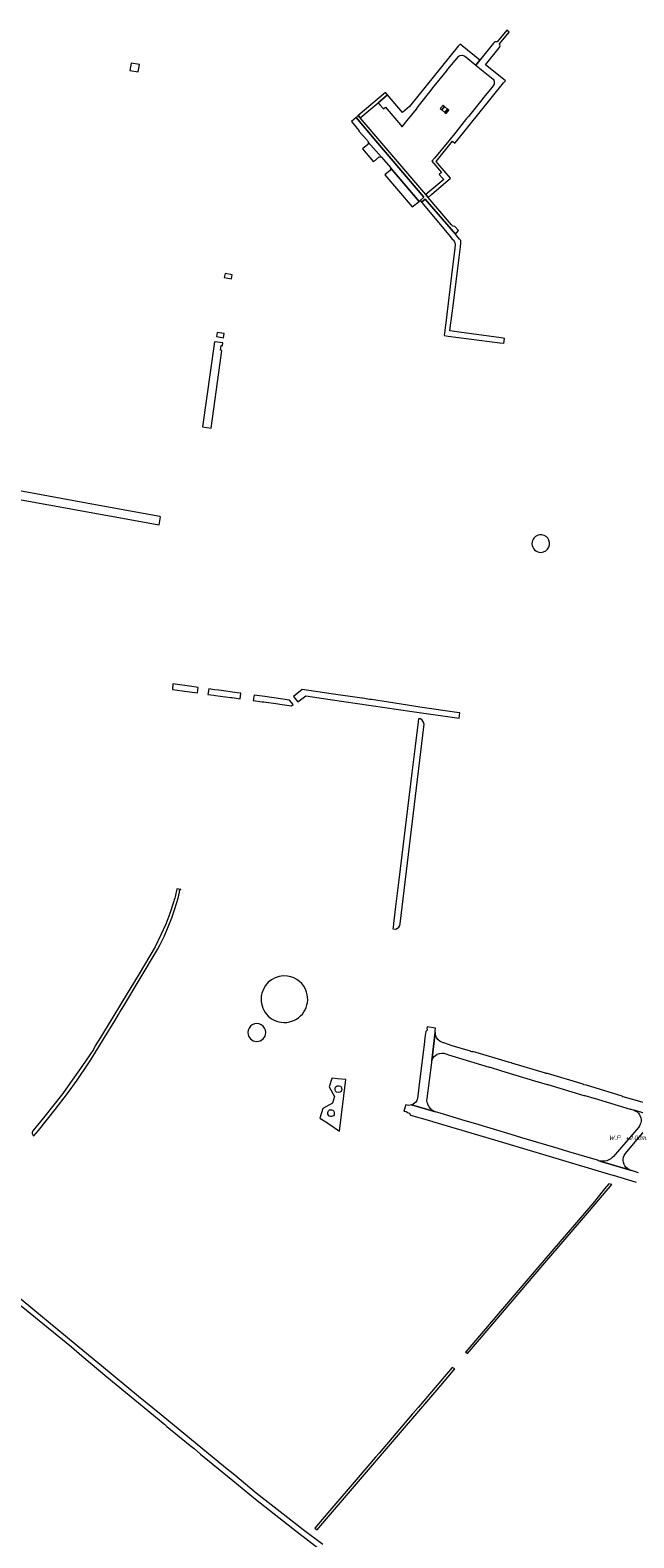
# Model space of a CAD drawing. Extents: x 148869 to 161638, y 453607 to 469810.
# Tile 611 of 656: x 154618 to 154954, y 466221 to 467062. Entities that reach past the tile are written whole.
import ezdxf

# ---------------------------------------------------------------- set-up
doc = ezdxf.new("R2010")
doc.units = 0
for name, color, linetype, lineweight in [('B-OI-RI-T35', 3, 'CONTINUOUS', 35), ('B-RO-VH-VERHARDING_ASFALT-GV', 251, 'CONTINUOUS', 18), ('B-RO-VH-VERHARDING_HALFVERHARDING-GV', 251, 'CONTINUOUS', 18), ('B-RO-VH-VERHARDING_HALFVERHARDING_GRIND-GV', 251, 'CONTINUOUS', 18), ('B-RO-VH-VERHARDING_SIERBESTRATING-GV', 251, 'CONTINUOUS', 18), ('B-RO-VH-VERHARDING_STRAATBAKSTEEN-GV', 251, 'CONTINUOUS', 18), ('B-RO-VH-VERHARDING_TEGEL_RUBBER-GV', 251, 'CONTINUOUS', 18)]:
    doc.layers.add(name, color=color, linetype=linetype, lineweight=lineweight)
doc.styles.add('NLCS-ISO-M750-T35_CURSIEF', font='NLCS-ISO.ttf', dxfattribs={"oblique": 15, "height": 2.625})

msp = doc.modelspace()

# ---------------------------------------------------------------- linework, layer by layer
at = {"layer": 'B-RO-VH-VERHARDING_ASFALT-GV', "flags": 128}
for points in [[(154847.94, 467019.79), (154846.38, 467017.95), (154847.23, 467017.32), (154848.75, 467019.03)], [(154850.43, 467017.59), (154848.75, 467019.03), (154847.23, 467017.32), (154848.99, 467015.8)], [(154848.99, 467015.8), (154849.64, 467015.19), (154851.14, 467017.02), (154850.43, 467017.59)], [(154852.41, 466899.4), (154852.64, 466901.12), (154853.79, 466909.48), (154857, 466934.89), (154857.71, 466940.89), (154857.91, 466942.95), (154857.93, 466943.67), (154857.83, 466944.34), (154857.06, 466945.1), (154854.78, 466947.85), (154837.98, 466967.54), (154835.96, 466965.69), (154851.22, 466947.66), (154851.22, 466947.64), (154852.97, 466945.21), (154853.61, 466944.81), (154854.19, 466943.98), (154854.54, 466943.18), (154854.65, 466942.1), (154854.49, 466940.19), (154852.7, 466925.04), (154849.83, 466901.58), (154849.64, 466900.03), (154848.95, 466894.34), (154848.86, 466893.62), (154848.78, 466892.95), (154848.58, 466891.36), (154850.82, 466891.07), (154879.62, 466887.33), (154881.58, 466887.09), (154881.9, 466887.05), (154882.25, 466889.85), (154880.4, 466890.08), (154856.84, 466893.3), (154851.67, 466894.01), (154852.32, 466898.78)], [(154707.82, 466695.72), (154697.26, 466697.16), (154697.05, 466694.1), (154702.73, 466693.33), (154703.72, 466693.19), (154710.98, 466692.2), (154711.4, 466695.22), (154710.37, 466695.37)], [(154723.02, 466693.64), (154720.46, 466693.99), (154717.3, 466694.42), (154716.89, 466691.39), (154720.14, 466690.95), (154721.13, 466690.81), (154729.39, 466689.69), (154730.38, 466689.55), (154734.79, 466688.95), (154735.2, 466691.97), (154733.16, 466692.25)], [(154766.98, 466687.16), (154771.39, 466690.59), (154785.03, 466688.57), (154830.65, 466681.82), (154856.87, 466678.07), (154856.98, 466678.05), (154857.33, 466681.03), (154856.98, 466681.07), (154835.07, 466684.21), (154831.62, 466684.71), (154821.1, 466686.45), (154817.57, 466687.06), (154808.04, 466688.44), (154806.95, 466688.6), (154804.12, 466689.01), (154803.03, 466689.17), (154802.58, 466689.24), (154785.5, 466691.74), (154769.4, 466694.1), (154764.53, 466690.17), (154766.73, 466687.47)], [(154764.42, 466685.74), (154762.43, 466688.23), (154748.58, 466690.14), (154742.59, 466690.96), (154742.18, 466687.94), (154747.05, 466687.28), (154748.04, 466687.14), (154756.06, 466686.04), (154757.02, 466685.91), (154763.52, 466685.03)], [(154933.73, 466410.32), (154932.6, 466408.86), (154906.34, 466378.4), (154877.65, 466344.9), (154876.89, 466343.97), (154860.58, 466324.85), (154860.48, 466324.74), (154861.56, 466323.84), (154868.33, 466331.69), (154903.58, 466373.13), (154929.62, 466403.39), (154941.99, 466418.04), (154940.31, 466418.5), (154937.97, 466415.77)], [(154812.39, 466268.36), (154810.27, 466266.11), (154800.61, 466254.72), (154784.84, 466236.35), (154780.62, 466231.39), (154776.5, 466226.54), (154777.74, 466225.56), (154782.93, 466231.68), (154801.96, 466253.86), (154810.8, 466264.21), (154846.78, 466306), (154854.46, 466315.36), (154853.04, 466316.04), (154833.99, 466293.72), (154831.32, 466290.67), (154830.96, 466290.22)]]:
    msp.add_lwpolyline(points, close=True, dxfattribs=at)
for points in [[(154835.27, 466677.7), (154834.29, 466677.82), (154834.1, 466676.26), (154833.85, 466674.23), (154833.85, 466674.18), (154833.72, 466673.14), (154832.41, 466662.44), (154830.59, 466647.55), (154823.31, 466587.99), (154821.49, 466573.1), (154820.33, 466563.56)], [(154824.02, 466563.43), (154837.18, 466673.32)], [(154820.33, 466563.56), (154820.07, 466561.47), (154819.98, 466560.7), (154821.63, 466560.5)], [(154839.39, 466463.04), (154839.17, 466463.75), (154838.93, 466464.93), (154838.99, 466466), (154841.59, 466486.07), (154841.72, 466487.12), (154843.55, 466503.11), (154843.61, 466503.84), (154843.71, 466505.33), (154839.03, 466505.93), (154838.92, 466505.06), (154839.17, 466504.77), (154839.1, 466504.18), (154838.25, 466503.5), (154837.83, 466500), (154837.33, 466495.93), (154836.84, 466491.96), (154836.26, 466487.2), (154834.65, 466474.12), (154834.03, 466469.09), (154833.65, 466466.22)], [(154963.57, 466462.72), (154948.39, 466467.05), (154948.39, 466467.04), (154948.11, 466467.07), (154947.88, 466467.21), (154947.8, 466467.35), (154947.79, 466467.36), (154927.87, 466473.43), (154927.86, 466473.43), (154926.36, 466473.74), (154926.09, 466473.98), (154926.05, 466474.02), (154906.09, 466479.95), (154905.6, 466479.99), (154905.24, 466480.09), (154905.05, 466480.23), (154886.22, 466485.85), (154886.02, 466485.86), (154885.99, 466485.86), (154885.13, 466486.06), (154884.49, 466486.38), (154864.6, 466492.21), (154864.43, 466492.09), (154864.05, 466492.02), (154863.48, 466492.19), (154863.29, 466492.51), (154863.28, 466492.52), (154852.93, 466495.47), (154848.35, 466497.11), (154848.18, 466497.04), (154847.58, 466497.2), (154846.24, 466497.89), (154845.1, 466498.9), (154844.36, 466500), (154844.06, 466500.45), (154843.66, 466501.8), (154843.55, 466503.11), (154841.72, 466487.12), (154842.1, 466488.18), (154842.74, 466489.22), (154843.02, 466489.5), (154843.64, 466490.1), (154844.66, 466490.78), (154846.02, 466491.22), (154847.31, 466491.39), (154848.28, 466491.26), (154850.12, 466490.77), (154850.97, 466490.5), (154854.71, 466489.3), (154873.58, 466483.48), (154873.72, 466483.52), (154874.13, 466483.46), (154880.01, 466481.76), (154880.53, 466481.48), (154880.55, 466481.47), (154900.68, 466475.44), (154900.98, 466475.45), (154905.92, 466473.96), (154906.18, 466473.84), (154906.25, 466473.79), (154906.25, 466473.78), (154926.48, 466467.81), (154926.58, 466467.82), (154927.03, 466467.74), (154931.92, 466466.32), (154932.11, 466466.23), (154932.18, 466466.2), (154952.2, 466460.05), (154952.61, 466460.03), (154954.52, 466459.53)], [(154827.16, 466462.58), (154826.1, 466459.08), (154826.56, 466458.98), (154827.29, 466458.73), (154828.18, 466458.32), (154828.96, 466457.81), (154829.63, 466457.14), (154829.77, 466456.85), (154840.31, 466453.71), (154840.66, 466453.67), (154841.75, 466453.41), (154842.12, 466453.18), (154881.72, 466441.49), (154939.91, 466424), (154942.51, 466423.23), (154942.52, 466423.24), (154942.78, 466423.25), (154955.55, 466419.42)], [(154830.43, 466462.48), (154843.77, 466458.54), (154842.56, 466459.06), (154841.69, 466459.51), (154840.89, 466460.4), (154840.15, 466461.4), (154839.51, 466462.68), (154839.39, 466463.04)], [(154933.99, 466431.62), (154918, 466436.36), (154912.19, 466438.1), (154891.79, 466444.2), (154885.95, 466445.95), (154866.14, 466451.86), (154860.3, 466453.6), (154846.25, 466457.83), (154843.77, 466458.54), (154830.43, 466462.48)], [(154935.34, 466431.22), (154953.02, 466425.84), (154951.75, 466426.36), (154950.68, 466426.95), (154949.92, 466427.62), (154949.24, 466428.44), (154948.82, 466429.36), (154948.44, 466430.48), (154948.29, 466431.27), (154948.36, 466432.2), (154948.55, 466433.3), (154948.92, 466434.37), (154949.55, 466435.42), (154955.09, 466441.98), (154964.73, 466453.22), (154965.3, 466453.78), (154965.98, 466454.2), (154966.83, 466454.57), (154967.59, 466454.79), (154968.52, 466454.91), (154969.39, 466454.92), (154970.35, 466454.78), (154965.51, 466456.23), (154954.52, 466459.52)], [(154954.52, 466459.52), (154955.36, 466459.09), (154956.16, 466458.55), (154956.85, 466457.83), (154957.44, 466457.02), (154957.71, 466456.55), (154958.14, 466455.27), (154958.14, 466455.21), (154958.28, 466454.24), (154958.28, 466453.27), (154958.11, 466452.41), (154957.84, 466451.69), (154957.43, 466450.85), (154956.87, 466449.91), (154942.67, 466433.53)], [(154956.9, 466424.68), (154953.02, 466425.84), (154935.34, 466431.22)], [(154780.86, 466217.4), (154770.01, 466225.56), (154757.07, 466235.54), (154743.81, 466246.11), (154731.8, 466256.03), (154726.68, 466260.25), (154690.78, 466289.75), (154678.24, 466299.98), (154657.54, 466317.08), (154648.3, 466324.68), (154604.13, 466361.03)], [(154612.72, 466350.44), (154640.74, 466327.61), (154646.58, 466322.66), (154660.52, 466310.85), (154681.24, 466293.86), (154689.7, 466286.84), (154690.9, 466285.84), (154692.58, 466284.45), (154694.05, 466283.2), (154705.97, 466273.39), (154707.66, 466272.04), (154709.11, 466270.85), (154712.8, 466267.81), (154724.79, 466257.97), (154730.8, 466253.04), (154743.31, 466242.74), (154766.72, 466224.32), (154792.45, 466204.55)]]:
    msp.add_lwpolyline(points, dxfattribs=at)
at = {"layer": 'B-RO-VH-VERHARDING_ASFALT-GV'}
for points in [[(154837.18, 466673.32, 0.383614), (154835.27, 466677.7)], [(154821.63, 466560.5, 0.283802), (154824.02, 466563.43)], [(154761.22, 466534.32, 0.376181), (154746.94, 466524.84)], [(154771.9, 466525.29, 0.291805), (154761.22, 466534.32)], [(154746.6, 466523.14, 0.44525), (154759.13, 466508.45)], [(154746.94, 466524.84, 0.033575), (154746.6, 466523.14)], [(154760.93, 466508.52, 0.470893), (154771.9, 466525.29)], [(154749.09, 466502.84, 1.0001), (154739.11, 466502.84)], [(154739.11, 466502.84, 0.9999), (154749.09, 466502.84)], [(154759.13, 466508.45, 0.034984), (154760.93, 466508.52)], [(154830.43, 466462.48, -0.17665), (154827.16, 466462.58)], [(154833.23, 466464.92, -0.202279), (154830.43, 466462.48)], [(154833.65, 466466.22, -0.071644), (154833.23, 466464.92)], [(154942.67, 466433.53, -0.041213), (154941.71, 466432.67)], [(154935.34, 466431.22, -0.044836), (154933.99, 466431.62)], [(154940.35, 466431.83, -0.165472), (154935.34, 466431.22)], [(154941.71, 466432.67, -0.050119), (154940.35, 466431.83)]]:
    msp.add_lwpolyline(points, format="xyb", dxfattribs=at)
at = {"layer": 'B-RO-VH-VERHARDING_HALFVERHARDING-GV', "flags": 128}
for points in [[(154780.93, 466460.49), (154779.29, 466455.15), (154783.48, 466452.41), (154783.7, 466452.27), (154790.24, 466447.78), (154793.8, 466476.75), (154789.18, 466477.08), (154785.92, 466477.35), (154785.88, 466477.2), (154784.41, 466472.61), (154787.44, 466467.25), (154786.35, 466463.42)], [(154787.98, 466472.31), (154788.4, 466472.77), (154788.94, 466473.08), (154789.58, 466473.2), (154790.06, 466473.16), (154790.72, 466472.9), (154791.05, 466472.49), (154791.34, 466471.9), (154791.44, 466471.23), (154791.35, 466470.54), (154791.06, 466469.98), (154790.75, 466469.76), (154790.31, 466469.53), (154789.51, 466469.39), (154788.47, 466469.63), (154788.01, 466470.18), (154787.75, 466470.84), (154787.76, 466471.75)], [(154783.69, 466458.24), (154783.83, 466458.85), (154784.06, 466459.17), (154784.72, 466459.68), (154785.3, 466459.81), (154785.85, 466459.81), (154786.42, 466459.54), (154786.98, 466459.05), (154787.28, 466458.35), (154787.33, 466457.51), (154787.21, 466457.03), (154786.82, 466456.49), (154786.33, 466456.22), (154785.74, 466456.02), (154785.21, 466456.08), (154784.5, 466456.26), (154784.01, 466456.7), (154783.65, 466457.42)]]:
    msp.add_lwpolyline(points, close=True, dxfattribs=at)
at = {"layer": 'B-RO-VH-VERHARDING_HALFVERHARDING_GRIND-GV'}
for points in [[(154902.91, 466780.29, 0.949503), (154901.38, 466770.65)], [(154901.38, 466770.65, 1.055481), (154902.91, 466780.29)]]:
    msp.add_lwpolyline(points, format="xyb", dxfattribs=at)
at = {"layer": 'B-RO-VH-VERHARDING_SIERBESTRATING-GV', "flags": 128}
for points in [[(154879.47, 467054.04), (154884.8, 467060.52), (154884.84, 467060.57), (154883.52, 467061.68), (154878.16, 467055.1)], [(154876.04, 467054.43), (154868.42, 467045.01), (154866.24, 467042.24), (154869.43, 467039.64), (154875.82, 467034.42), (154876.17, 467033.81), (154876.41, 467033.16), (154876.45, 467032.36), (154876.34, 467031.62), (154875.24, 467029.85), (154870.45, 467024.09), (154869.64, 467022.86), (154862.08, 467013.57), (154861.06, 467012.4), (154853.75, 467003.2), (154852.62, 467001.84), (154851.1, 467000), (154843.17, 466990.39), (154841.7, 466988.57), (154847, 466982.34), (154845.72, 466981.25), (154847.4, 466979.27), (154848.31, 466978.33), (154838.41, 466969.98), (154839.55, 466968.34), (154841.55, 466970.05), (154852.14, 466979.1), (154845.08, 466987.27), (154844.04, 466988.47), (154853.22, 466999.73), (154854.45, 466998.72), (154854.59, 466998.68), (154855.65, 467000), (154881.7, 467032.3), (154882.67, 467033.51), (154881.57, 467034.41), (154871.68, 467042.38), (154879.29, 467051.82), (154879.24, 467051.87)], [(154654.7, 466492.8), (154655.57, 466493.97), (154659.25, 466500), (154665.01, 466509.43), (154667.07, 466512.81), (154667.8, 466514.28), (154670, 466517.74), (154688.67, 466549.1), (154690.23, 466551.86), (154692.74, 466556.77), (154696.83, 466566.74), (154698.38, 466571.73), (154700.24, 466577.79), (154700.97, 466581.18)], [(154701.03, 466581.59), (154701.2, 466582.52), (154701.71, 466582.42), (154701.74, 466582.56), (154699.53, 466583.02), (154699.49, 466582.85)], [(154697.9, 466576.04), (154695.73, 466569.24), (154693.38, 466563.21), (154690.56, 466557.23), (154687.38, 466550.71), (154678.49, 466535.64), (154668.71, 466519.4), (154663.3, 466510.43), (154658.69, 466502.77), (154656.98, 466500), (154654.11, 466495.35), (154653.02, 466493.44), (154651.02, 466490.48), (154646.59, 466483.9), (154639.02, 466473.06), (154636, 466468.88), (154625.26, 466455.33), (154619.27, 466447.97)], [(154619.85, 466445.2), (154622.34, 466448.3), (154631.67, 466459.96), (154638.57, 466468.79), (154644.05, 466476.28), (154650.1, 466485.39), (154651.54, 466487.7), (154654.7, 466492.8)]]:
    msp.add_lwpolyline(points, dxfattribs=at)
for points in [[(154849.79, 467038.86), (154850.68, 467039.97), (154856.65, 467047.27), (154857.43, 467047.61), (154858.74, 467047.74), (154859.71, 467047.4), (154860.59, 467046.85), (154866.24, 467042.24), (154868.42, 467045.01), (154858.55, 467052.99), (154857.39, 467053.93), (154856.41, 467052.71), (154829.21, 467019.08), (154825.36, 467015.72), (154816.95, 467025.67), (154811.73, 467021.24), (154812.73, 467020.08), (154814.65, 467017.81), (154815.79, 467018.78), (154825.13, 467007.79), (154827.92, 467011.24), (154833.07, 467017.62), (154834.02, 467019.11), (154841.25, 467028.26), (154842.24, 467029.48), (154849.78, 467038.87)], [(154811.73, 467021.24), (154816.95, 467025.67), (154815.87, 467026.95), (154800.7, 467014.09), (154801.79, 467012.82)], [(154800.7, 467014.09), (154799.42, 467013), (154810.49, 467000), (154837.31, 466968.49), (154835.12, 466966.68), (154835.96, 466965.69), (154837.98, 466967.54), (154854.78, 466947.85), (154856.47, 466949.92), (154854.41, 466952.2), (154853.42, 466952.46), (154852.58, 466953.11), (154839.55, 466968.34), (154838.41, 466969.98), (154812.69, 467000), (154801.79, 467012.81), (154801.79, 467012.82)], [(154818.68, 466984.91), (154834.53, 466966.2), (154835.12, 466966.68), (154837.31, 466968.49), (154810.49, 467000), (154799.42, 467013), (154796.83, 467010.72), (154800.93, 467005.77), (154801.07, 467005.41), (154805.58, 467000.26), (154805.79, 467000), (154806.1, 466999.59), (154806.26, 466999.27), (154806.25, 466999.26), (154813.57, 466990.89), (154813.58, 466990.89), (154818.69, 466985.07)], [(154806.25, 466999.26), (154806.17, 466998.92), (154806.16, 466998.28), (154806.1, 466998.06), (154806, 466997.92), (154802.98, 466995.56), (154809.15, 466988.34), (154812.36, 466991.02), (154813.57, 466990.89)], [(154830.73, 466963.11), (154834.53, 466966.2), (154818.68, 466984.91), (154818.61, 466983.56), (154815.49, 466980.94)]]:
    msp.add_lwpolyline(points, close=True, dxfattribs=at)
at = {"layer": 'B-RO-VH-VERHARDING_SIERBESTRATING-GV'}
for points in [[(154878.16, 467055.1, 0.303997), (154876.04, 467054.43)], [(154879.24, 467051.87, 0.30347), (154879.47, 467054.04)], [(154699.49, 466582.85, -0.020551), (154697.9, 466576.04)], [(154700.97, 466581.18, -0.0444), (154701.03, 466581.59)], [(154619.27, 466447.97, 0.414376), (154619.85, 466445.2)]]:
    msp.add_lwpolyline(points, format="xyb", dxfattribs=at)
at = {"layer": 'B-RO-VH-VERHARDING_STRAATBAKSTEEN-GV', "flags": 128}
for points in [[(154730.38, 466925.31), (154726.41, 466926.08), (154725.97, 466923.83), (154730.08, 466923.08)], [(154722.18, 466887.7), (154720.54, 466887.93), (154713.89, 466840.45), (154718.68, 466839.79), (154723.69, 466876.23), (154724.61, 466883.16), (154723.87, 466883.26), (154724.22, 466885.78), (154724.94, 466885.68), (154725.16, 466887.32)], [(154725.57, 466890.22), (154725.84, 466892.62), (154721.97, 466893.11), (154721.7, 466890.82), (154722.85, 466890.66)], [(154690.48, 466790.4), (154690.01, 466790.5), (154656.3, 466796.67), (154592.43, 466808.3), (154591.55, 466803.87), (154598.25, 466802.43), (154689.64, 466785.91)]]:
    msp.add_lwpolyline(points, close=True, dxfattribs=at)
at = {"layer": 'B-RO-VH-VERHARDING_TEGEL_RUBBER-GV', "flags": 128}
msp.add_lwpolyline([(154678.77, 467042.44), (154674, 467043.28), (154673.28, 467039.27), (154678.05, 467038.42)], close=True, dxfattribs=at)

# ---------------------------------------------------------------- texts
at = {"layer": 'B-OI-RI-T35', "style": 'NLCS-ISO-M750-T35_CURSIEF', "oblique": 15}
msp.add_text('W.P. +0.00m.', height=2.625, dxfattribs=at).set_placement((154940.2, 466442.92))

doc.saveas('drawing.dxf')
